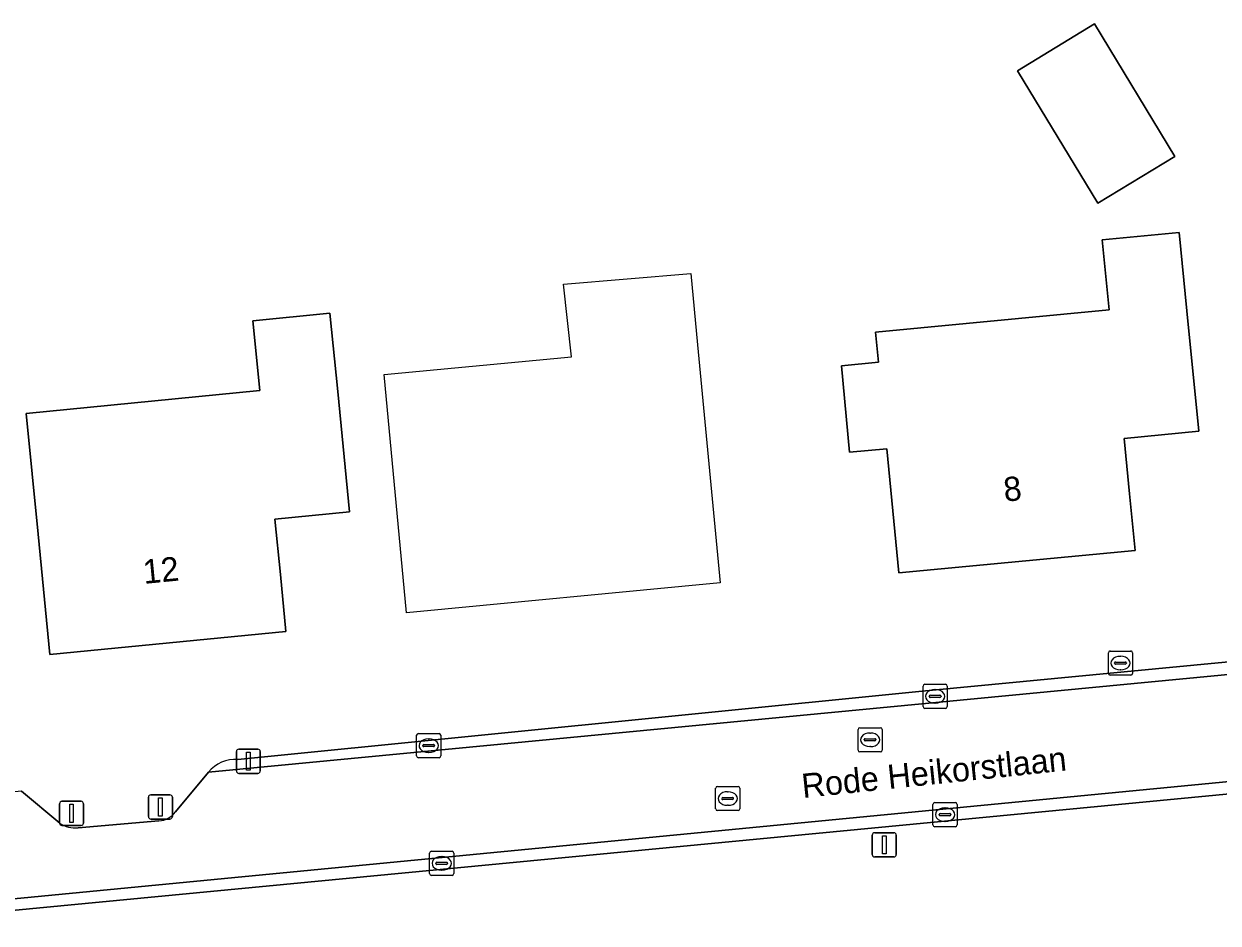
# Model space of a CAD drawing. Extents: x 162661 to 163484, y 380247 to 381230.
# Drawn here: x 163032.88 to 163082.27, y 380282.71 to 380319.89 of the extents above; entities that cross this region are included whole.
import ezdxf

# ---------------------------------------------------------------- set-up
doc = ezdxf.new("R2010")
doc.units = 0
for name, color, linetype in [('IMGEO_Afsluitpaal', 7, 'Continuous'), ('IMGEO_Brandkraan', 7, 'Continuous'), ('IMGEO_Erf', 7, 'Continuous'), ('IMGEO_Gemengd_bos', 7, 'Continuous'), ('IMGEO_Kolk', 7, 'Continuous'), ('IMGEO_Lichtmast', 7, 'Continuous'), ('IMGEO_Openbare_ruimte_label', 7, 'Continuous'), ('IMGEO_Pand', 7, 'Continuous'), ('IMGEO_Pand_nummerreeks', 7, 'Continuous'), ('IMGEO_Pand_vergunning_verleend', 7, 'Continuous'), ('IMGEO_Rijbaan_lokaal_gesloten', 7, 'Continuous'), ('IMGEO_Rijbaan_lokaal_open', 7, 'Continuous'), ('IMGEO_Rioolput', 7, 'Continuous')]:
    doc.layers.add(name, color=color, linetype=linetype)

msp = doc.modelspace()

# ---------------------------------------------------------------- linework, layer by layer
at = {"layer": 'IMGEO_Afsluitpaal'}
for p, q in [((163034.356, 380286.846), (163034.356, 380287.646)), ((163034.356, 380287.646), (163034.356, 380286.846)), ((163034.456, 380287.746), (163035.246, 380287.746)), ((163035.246, 380287.746), (163034.456, 380287.746)), ((163035.346, 380287.646), (163035.346, 380286.846)), ((163035.346, 380286.846), (163035.346, 380287.646)), ((163038.031, 380287.113), (163038.031, 380287.913)), ((163038.031, 380287.913), (163038.031, 380287.113)), ((163038.131, 380288.013), (163038.921, 380288.013)), ((163038.921, 380288.013), (163038.131, 380288.013)), ((163039.021, 380287.913), (163039.021, 380287.113)), ((163039.021, 380287.113), (163039.021, 380287.913)), ((163035.246, 380286.746), (163034.456, 380286.746)), ((163034.456, 380286.746), (163035.246, 380286.746)), ((163038.921, 380287.013), (163038.131, 380287.013)), ((163038.131, 380287.013), (163038.921, 380287.013))]:
    msp.add_line(p, q, dxfattribs=at)
for points in [[(163034.776, 380287.621), (163034.926, 380287.621), (163034.926, 380286.871), (163034.776, 380286.871), (163034.776, 380287.621)], [(163038.451, 380287.888), (163038.601, 380287.888), (163038.601, 380287.138), (163038.451, 380287.138), (163038.451, 380287.888)]]:
    msp.add_lwpolyline(points, dxfattribs=at)
for centre, start, end in [((163034.456, 380287.646), 90, 180), ((163034.456, 380287.646), 90, 180), ((163035.246, 380287.646), 0, 90), ((163035.246, 380287.646), 360, 90), ((163038.131, 380287.913), 90, 180), ((163038.131, 380287.913), 90, 180), ((163038.921, 380287.913), 0, 90), ((163038.921, 380287.913), 360, 90), ((163038.131, 380287.113), 180, 270), ((163038.131, 380287.113), 180, 270), ((163038.921, 380287.113), 270, 0), ((163038.921, 380287.113), 270, 0), ((163034.456, 380286.846), 180, 270), ((163034.456, 380286.846), 180, 270), ((163035.246, 380286.846), 270, 0), ((163035.246, 380286.846), 270, 0)]:
    msp.add_arc(centre, 0.1, start, end, dxfattribs=at)
at = {"layer": 'IMGEO_Brandkraan'}
for p, q in [((163077.733, 380293.035), (163077.733, 380293.887)), ((163077.808, 380293.961), (163078.66, 380293.961)), ((163078.221, 380293.741), (163078.246, 380293.741)), ((163078.734, 380293.887), (163078.734, 380293.035)), ((163077.992, 380293.455), (163077.992, 380293.467)), ((163078.43, 380293.418), (163078.032, 380293.418)), ((163078.035, 380293.504), (163078.433, 380293.504)), ((163078.244, 380293.181), (163078.219, 380293.181)), ((163078.476, 380293.467), (163078.476, 380293.455)), ((163078.66, 380292.961), (163077.808, 380292.961))]:
    msp.add_line(p, q, dxfattribs=at)
for points in [[(163077.733, 380293.035), (163077.733, 380293.887)], [(163077.808, 380293.961), (163078.66, 380293.961)], [(163078.734, 380293.887), (163078.734, 380293.035)], [(163078.66, 380292.961), (163077.808, 380292.961)]]:
    msp.add_lwpolyline(points, dxfattribs=at)
for centre, radius, start, end in [((163077.81, 380293.885), 0.0765, 91.552, 178.448), ((163077.81, 380293.885), 0.0765, 91.552, 178.448), ((163078.658, 380293.885), 0.0765, 1.552, 88.448), ((163078.658, 380293.885), 0.0765, 1.552, 88.448), ((163077.81, 380293.037), 0.0765, 181.552, 268.448), ((163077.81, 380293.037), 0.0765, 181.552, 268.448), ((163078.032, 380293.464), 0.0403, 85.8775, 175.7526), ((163078.029, 380293.454), 0.0366, 178.938, 274.7102), ((163078.433, 380293.461), 0.043, 264.8664, 352.4533), ((163078.437, 380293.466), 0.0386, 1.7309, 96.639), ((163078.658, 380293.037), 0.0765, 271.552, 358.448), ((163078.658, 380293.037), 0.0765, 271.552, 358.448)]:
    msp.add_arc(centre, radius, start, end, dxfattribs=at)
for centre, major_axis, ratio, start_param, end_param in [((163078.22, 380293.461), (-0.387, 0.002), 0.722429, 4.712389, 7.853982), ((163078.245, 380293.461), (-0.39, 0.002), 0.717154, 1.570796, 4.712389)]:
    msp.add_ellipse(centre, major_axis=major_axis, ratio=ratio, start_param=start_param, end_param=end_param, dxfattribs=at)
at = {"layer": 'IMGEO_Erf'}
for points in [[(163073.968, 380317.957), (163077.161, 380319.893), (163080.484, 380314.409), (163077.291, 380312.474)], [(163066.69, 380305.754), (163068.227, 380305.9), (163068.108, 380307.14), (163077.759, 380308.071), (163077.482, 380310.957), (163080.666, 380311.264), (163080.984, 380308.033), (163081.475, 380303.057), (163078.383, 380302.752), (163078.609, 380300.463), (163078.835, 380298.116), (163069.066, 380297.19), (163068.572, 380302.326), (163067.029, 380302.18)], [(163046.347, 380299.715), (163043.261, 380299.411), (163043.489, 380297.129), (163043.71, 380294.771), (163033.953, 380293.823), (163033.465, 380298.799), (163032.977, 380303.782), (163042.637, 380304.729), (163042.355, 380307.618), (163045.541, 380307.93), (163045.859, 380304.691)]]:
    msp.add_lwpolyline(points, close=True, dxfattribs=at)
for points in [[(163041.723, 380289.481), (163070.029, 380292.295), (163135.282, 380298.551)], [(163039.145, 380287.314), (163040.514, 380288.947)], [(163032.785, 380288.167), (163034.368, 380286.84)], [(163035.121, 380286.646), (163038.464, 380286.934)]]:
    msp.add_lwpolyline(points, dxfattribs=at)
for centre, radius, start, end in [((163041.642, 380288.028), 1.455, 86.8231, 140.8377), ((163038.416, 380287.821), 0.888, 273.1164, 325.2069), ((163035.032, 380287.857), 1.215, 236.8841, 274.2213)]:
    msp.add_arc(centre, radius, start, end, dxfattribs=at)
at = {"layer": 'IMGEO_Gemengd_bos'}
msp.add_lwpolyline([(163140.672, 380293.543), (163138.153, 380293.364), (163029.791, 380282.976)], dxfattribs=at)
at = {"layer": 'IMGEO_Kolk'}
for p, q in [((163070.144, 380292.586), (163070.996, 380292.586)), ((163070.069, 380291.66), (163070.069, 380292.512)), ((163070.328, 380292.08), (163070.328, 380292.092)), ((163070.766, 380292.043), (163070.368, 380292.043)), ((163070.371, 380292.129), (163070.769, 380292.129)), ((163070.557, 380292.366), (163070.582, 380292.366)), ((163070.812, 380292.092), (163070.812, 380292.08)), ((163071.07, 380292.512), (163071.07, 380291.66)), ((163070.996, 380291.586), (163070.144, 380291.586)), ((163070.58, 380291.806), (163070.555, 380291.806)), ((163049.123, 380289.623), (163049.123, 380290.475)), ((163049.198, 380290.549), (163050.05, 380290.549)), ((163049.425, 380290.092), (163049.823, 380290.092)), ((163049.611, 380290.329), (163049.636, 380290.329)), ((163050.124, 380290.475), (163050.124, 380289.623)), ((163049.382, 380290.043), (163049.382, 380290.055)), ((163049.82, 380290.006), (163049.422, 380290.006)), ((163049.634, 380289.769), (163049.609, 380289.769)), ((163049.866, 380290.055), (163049.866, 380290.043)), ((163050.05, 380289.549), (163049.198, 380289.549)), ((163070.478, 380286.768), (163070.478, 380287.62)), ((163070.553, 380287.694), (163071.405, 380287.694)), ((163071.479, 380287.62), (163071.479, 380286.768)), ((163070.737, 380287.188), (163070.737, 380287.2)), ((163071.175, 380287.151), (163070.777, 380287.151)), ((163070.78, 380287.237), (163071.178, 380287.237)), ((163070.966, 380287.474), (163070.991, 380287.474)), ((163071.221, 380287.2), (163071.221, 380287.188)), ((163071.405, 380286.694), (163070.553, 380286.694)), ((163070.989, 380286.914), (163070.964, 380286.914)), ((163049.736, 380285.68), (163050.588, 380285.68)), ((163049.661, 380284.754), (163049.661, 380285.606)), ((163049.92, 380285.174), (163049.92, 380285.186)), ((163050.358, 380285.137), (163049.96, 380285.137)), ((163049.963, 380285.223), (163050.361, 380285.223)), ((163050.149, 380285.46), (163050.174, 380285.46)), ((163050.404, 380285.186), (163050.404, 380285.174)), ((163050.662, 380285.606), (163050.662, 380284.754)), ((163050.588, 380284.68), (163049.736, 380284.68)), ((163050.172, 380284.9), (163050.147, 380284.9))]:
    msp.add_line(p, q, dxfattribs=at)
for points in [[(163070.144, 380292.586), (163070.996, 380292.586)], [(163070.069, 380291.66), (163070.069, 380292.512)], [(163071.07, 380292.512), (163071.07, 380291.66)], [(163070.996, 380291.586), (163070.144, 380291.586)], [(163049.123, 380289.623), (163049.123, 380290.475)], [(163049.198, 380290.549), (163050.05, 380290.549)], [(163050.124, 380290.475), (163050.124, 380289.623)], [(163050.05, 380289.549), (163049.198, 380289.549)], [(163070.478, 380286.768), (163070.478, 380287.62)], [(163070.553, 380287.694), (163071.405, 380287.694)], [(163071.479, 380287.62), (163071.479, 380286.768)], [(163071.405, 380286.694), (163070.553, 380286.694)], [(163049.736, 380285.68), (163050.588, 380285.68)], [(163049.661, 380284.754), (163049.661, 380285.606)], [(163050.662, 380285.606), (163050.662, 380284.754)], [(163050.588, 380284.68), (163049.736, 380284.68)]]:
    msp.add_lwpolyline(points, dxfattribs=at)
for centre, radius, start, end in [((163070.146, 380292.51), 0.0765, 91.552, 178.448), ((163070.146, 380292.51), 0.0765, 91.552, 178.448), ((163070.994, 380292.51), 0.0765, 1.552, 88.448), ((163070.994, 380292.51), 0.0765, 1.552, 88.448), ((163070.368, 380292.089), 0.0403, 85.8775, 175.7526), ((163070.365, 380292.079), 0.0366, 178.938, 274.7102), ((163070.769, 380292.086), 0.043, 264.8664, 352.4533), ((163070.773, 380292.091), 0.0386, 1.7309, 96.639), ((163070.146, 380291.662), 0.0765, 181.552, 268.448), ((163070.146, 380291.662), 0.0765, 181.552, 268.448), ((163070.994, 380291.662), 0.0765, 271.552, 358.448), ((163070.994, 380291.662), 0.0765, 271.552, 358.448), ((163049.2, 380290.473), 0.0765, 91.552, 178.448), ((163049.2, 380290.473), 0.0765, 91.552, 178.448), ((163049.422, 380290.052), 0.0403, 85.8775, 175.7526), ((163049.827, 380290.054), 0.0386, 1.7309, 96.639), ((163050.048, 380290.473), 0.0765, 1.552, 88.448), ((163050.048, 380290.473), 0.0765, 1.552, 88.448), ((163049.2, 380289.625), 0.0765, 181.552, 268.448), ((163049.2, 380289.625), 0.0765, 181.552, 268.448), ((163049.419, 380290.042), 0.0366, 178.938, 274.7102), ((163049.823, 380290.049), 0.043, 264.8664, 352.4533), ((163050.048, 380289.625), 0.0765, 271.552, 358.448), ((163050.048, 380289.625), 0.0765, 271.552, 358.448), ((163070.555, 380287.618), 0.0765, 91.552, 178.448), ((163070.555, 380287.618), 0.0765, 91.552, 178.448), ((163071.403, 380287.618), 0.0765, 1.552, 88.448), ((163071.403, 380287.618), 0.0765, 1.552, 88.448), ((163070.777, 380287.197), 0.0403, 85.8775, 175.7526), ((163070.774, 380287.187), 0.0366, 178.938, 274.7102), ((163071.178, 380287.194), 0.043, 264.8664, 352.4533), ((163071.182, 380287.199), 0.0386, 1.7309, 96.639), ((163070.555, 380286.77), 0.0765, 181.552, 268.448), ((163070.555, 380286.77), 0.0765, 181.552, 268.448), ((163071.403, 380286.77), 0.0765, 271.552, 358.448), ((163071.403, 380286.77), 0.0765, 271.552, 358.448), ((163049.738, 380285.604), 0.0765, 91.552, 178.448), ((163049.738, 380285.604), 0.0765, 91.552, 178.448), ((163050.586, 380285.604), 0.0765, 1.552, 88.448), ((163050.586, 380285.604), 0.0765, 1.552, 88.448), ((163049.96, 380285.183), 0.0403, 85.8775, 175.7526), ((163049.957, 380285.173), 0.0366, 178.938, 274.7102), ((163050.361, 380285.18), 0.043, 264.8664, 352.4533), ((163050.365, 380285.185), 0.0386, 1.7309, 96.639), ((163049.738, 380284.756), 0.0765, 181.552, 268.448), ((163049.738, 380284.756), 0.0765, 181.552, 268.448), ((163050.586, 380284.756), 0.0765, 271.552, 358.448), ((163050.586, 380284.756), 0.0765, 271.552, 358.448)]:
    msp.add_arc(centre, radius, start, end, dxfattribs=at)
for centre, major_axis, ratio, start_param, end_param in [((163070.556, 380292.086), (-0.387, 0.002), 0.722429, 4.712389, 7.853982), ((163070.581, 380292.086), (-0.39, 0.002), 0.717154, 1.570796, 4.712389), ((163049.61, 380290.049), (-0.387, 0.002), 0.722429, 4.712389, 7.853982), ((163049.635, 380290.049), (-0.39, 0.002), 0.717154, 1.570796, 4.712389), ((163070.965, 380287.194), (-0.387, 0.002), 0.722429, 4.712389, 7.853982), ((163070.99, 380287.194), (-0.39, 0.002), 0.717154, 1.570796, 4.712389), ((163050.148, 380285.18), (-0.387, 0.002), 0.722429, 4.712389, 7.853982), ((163050.173, 380285.18), (-0.39, 0.002), 0.717154, 1.570796, 4.712389)]:
    msp.add_ellipse(centre, major_axis=major_axis, ratio=ratio, start_param=start_param, end_param=end_param, dxfattribs=at)
at = {"layer": 'IMGEO_Lichtmast'}
for p, q in [((163041.668, 380289.002), (163041.668, 380289.802)), ((163041.668, 380289.802), (163041.668, 380289.002)), ((163041.768, 380289.902), (163042.558, 380289.902)), ((163042.558, 380289.902), (163041.768, 380289.902)), ((163042.658, 380289.802), (163042.658, 380289.002)), ((163042.658, 380289.002), (163042.658, 380289.802)), ((163042.558, 380288.902), (163041.768, 380288.902)), ((163041.768, 380288.902), (163042.558, 380288.902)), ((163067.969, 380285.548), (163067.969, 380286.348)), ((163067.969, 380286.348), (163067.969, 380285.548)), ((163068.069, 380286.448), (163068.859, 380286.448)), ((163068.859, 380286.448), (163068.069, 380286.448)), ((163068.959, 380286.348), (163068.959, 380285.548)), ((163068.959, 380285.548), (163068.959, 380286.348)), ((163068.859, 380285.448), (163068.069, 380285.448)), ((163068.069, 380285.448), (163068.859, 380285.448))]:
    msp.add_line(p, q, dxfattribs=at)
for points in [[(163042.088, 380289.777), (163042.238, 380289.777), (163042.238, 380289.027), (163042.088, 380289.027), (163042.088, 380289.777)], [(163068.389, 380286.323), (163068.539, 380286.323), (163068.539, 380285.573), (163068.389, 380285.573), (163068.389, 380286.323)]]:
    msp.add_lwpolyline(points, dxfattribs=at)
for centre, start, end in [((163041.768, 380289.802), 90, 180), ((163041.768, 380289.802), 90, 180), ((163042.558, 380289.802), 0, 90), ((163042.558, 380289.802), 360, 90), ((163041.768, 380289.002), 180, 270), ((163041.768, 380289.002), 180, 270), ((163042.558, 380289.002), 270, 0), ((163042.558, 380289.002), 270, 0), ((163068.069, 380286.348), 90, 180), ((163068.069, 380286.348), 90, 180), ((163068.859, 380286.348), 0, 90), ((163068.859, 380286.348), 360, 90), ((163068.069, 380285.548), 180, 270), ((163068.069, 380285.548), 180, 270), ((163068.859, 380285.548), 270, 0), ((163068.859, 380285.548), 270, 0)]:
    msp.add_arc(centre, 0.1, start, end, dxfattribs=at)
at = {"layer": 'IMGEO_Pand'}
for points in [[(163073.968, 380317.957), (163077.291, 380312.474), (163080.484, 380314.409), (163077.161, 380319.893)], [(163068.227, 380305.9), (163066.69, 380305.754), (163067.029, 380302.18), (163068.572, 380302.326), (163069.066, 380297.19), (163078.835, 380298.116), (163078.609, 380300.463), (163078.383, 380302.752), (163081.475, 380303.057), (163080.984, 380308.033), (163080.666, 380311.264), (163077.482, 380310.957), (163077.759, 380308.071), (163068.108, 380307.14)], [(163045.859, 380304.691), (163045.541, 380307.93), (163042.355, 380307.618), (163042.637, 380304.729), (163032.977, 380303.782), (163033.465, 380298.799), (163033.953, 380293.823), (163043.71, 380294.771), (163043.489, 380297.129), (163043.261, 380299.411), (163046.347, 380299.715)]]:
    msp.add_lwpolyline(points, close=True, dxfattribs=at)
at = {"layer": 'IMGEO_Pand_vergunning_verleend'}
msp.add_lwpolyline([(163047.781, 380305.399), (163055.525, 380306.129), (163055.202, 380309.125), (163060.467, 380309.565), (163060.744, 380306.621), (163061.672, 380296.779), (163048.711, 380295.535)], close=True, dxfattribs=at)
at = {"layer": 'IMGEO_Rijbaan_lokaal_gesloten'}
for points in [[(163135.368, 380298.04), (163040.514, 380288.947), (163039.145, 380287.314)], [(163026.78, 380284.687), (163028.455, 380283.329), (163112.592, 380291.447), (163140.62, 380294.079)], [(163034.368, 380286.84), (163032.785, 380288.167), (162941.711, 380279.483), (162940.195, 380274.962), (163021.508, 380282.709)], [(163038.464, 380286.934), (163035.121, 380286.646)]]:
    msp.add_lwpolyline(points, dxfattribs=at)
for centre, radius, start, end in [((163038.416, 380287.821), 0.888, 273.1164, 325.2069), ((163035.032, 380287.857), 1.215, 236.8841, 274.2213)]:
    msp.add_arc(centre, radius, start, end, dxfattribs=at)
at = {"layer": 'IMGEO_Rijbaan_lokaal_open'}
for points in [[(163135.368, 380298.04), (163135.282, 380298.551), (163070.029, 380292.295), (163041.723, 380289.481)], [(163040.514, 380288.947), (163135.368, 380298.04)], [(163140.62, 380294.079), (163112.592, 380291.447), (163028.455, 380283.329)], [(163029.791, 380282.976), (163138.153, 380293.364)]]:
    msp.add_lwpolyline(points, dxfattribs=at)
msp.add_arc((163041.642, 380288.028), 1.455, 86.8231, 140.8377, dxfattribs=at)
at = {"layer": 'IMGEO_Rioolput'}
for p, q in [((163067.379, 380289.863), (163067.379, 380290.715)), ((163067.454, 380290.789), (163068.306, 380290.789)), ((163067.867, 380290.569), (163067.892, 380290.569)), ((163068.38, 380290.715), (163068.38, 380289.863)), ((163067.638, 380290.283), (163067.638, 380290.295)), ((163068.076, 380290.246), (163067.678, 380290.246)), ((163067.681, 380290.332), (163068.079, 380290.332)), ((163068.122, 380290.295), (163068.122, 380290.283)), ((163068.306, 380289.789), (163067.454, 380289.789)), ((163067.89, 380290.009), (163067.865, 380290.009)), ((163061.491, 380287.435), (163061.491, 380288.287)), ((163061.566, 380288.361), (163062.418, 380288.361)), ((163061.979, 380288.141), (163062.004, 380288.141)), ((163062.492, 380288.287), (163062.492, 380287.435)), ((163061.75, 380287.855), (163061.75, 380287.867)), ((163062.188, 380287.818), (163061.79, 380287.818)), ((163061.793, 380287.904), (163062.191, 380287.904)), ((163062.234, 380287.867), (163062.234, 380287.855)), ((163062.418, 380287.361), (163061.566, 380287.361)), ((163062.002, 380287.581), (163061.977, 380287.581))]:
    msp.add_line(p, q, dxfattribs=at)
for points in [[(163067.379, 380289.863), (163067.379, 380290.715)], [(163067.454, 380290.789), (163068.306, 380290.789)], [(163068.38, 380290.715), (163068.38, 380289.863)], [(163068.306, 380289.789), (163067.454, 380289.789)], [(163061.491, 380287.435), (163061.491, 380288.287)], [(163061.566, 380288.361), (163062.418, 380288.361)], [(163062.492, 380288.287), (163062.492, 380287.435)], [(163062.418, 380287.361), (163061.566, 380287.361)]]:
    msp.add_lwpolyline(points, dxfattribs=at)
for centre, radius, start, end in [((163067.456, 380290.713), 0.0765, 91.552, 178.448), ((163067.456, 380290.713), 0.0765, 91.552, 178.448), ((163068.304, 380290.713), 0.0765, 1.552, 88.448), ((163068.304, 380290.713), 0.0765, 1.552, 88.448), ((163067.678, 380290.292), 0.0403, 85.8775, 175.7526), ((163067.675, 380290.282), 0.0366, 178.938, 274.7102), ((163068.079, 380290.289), 0.043, 264.8664, 352.4533), ((163068.083, 380290.294), 0.0386, 1.7309, 96.639), ((163067.456, 380289.865), 0.0765, 181.552, 268.448), ((163067.456, 380289.865), 0.0765, 181.552, 268.448), ((163068.304, 380289.865), 0.0765, 271.552, 358.448), ((163068.304, 380289.865), 0.0765, 271.552, 358.448), ((163061.568, 380288.285), 0.0765, 91.552, 178.448), ((163061.568, 380288.285), 0.0765, 91.552, 178.448), ((163062.416, 380288.285), 0.0765, 1.552, 88.448), ((163062.416, 380288.285), 0.0765, 1.552, 88.448), ((163061.79, 380287.864), 0.0403, 85.8775, 175.7526), ((163061.787, 380287.854), 0.0366, 178.938, 274.7102), ((163062.191, 380287.861), 0.043, 264.8664, 352.4533), ((163062.195, 380287.866), 0.0386, 1.7309, 96.639), ((163061.568, 380287.437), 0.0765, 181.552, 268.448), ((163061.568, 380287.437), 0.0765, 181.552, 268.448), ((163062.416, 380287.437), 0.0765, 271.552, 358.448), ((163062.416, 380287.437), 0.0765, 271.552, 358.448)]:
    msp.add_arc(centre, radius, start, end, dxfattribs=at)
for centre, major_axis, ratio, start_param, end_param in [((163067.866, 380290.289), (-0.387, 0.002), 0.722429, 4.712389, 7.853982), ((163067.891, 380290.289), (-0.39, 0.002), 0.717154, 1.570796, 4.712389), ((163061.978, 380287.861), (-0.387, 0.002), 0.722429, 4.712389, 7.853982), ((163062.003, 380287.861), (-0.39, 0.002), 0.717154, 1.570796, 4.712389)]:
    msp.add_ellipse(centre, major_axis=major_axis, ratio=ratio, start_param=start_param, end_param=end_param, dxfattribs=at)

# ---------------------------------------------------------------- texts
at = {"layer": 'IMGEO_Openbare_ruimte_label'}
msp.add_text('Rode Heikorstlaan', height=1, rotation=5.967, dxfattribs=at).set_placement((163065.1, 380287.88))
at = {"layer": 'IMGEO_Pand_nummerreeks'}
for s, rotation, p in [('8', 5.4149, (163073.443, 380300.136)), ('12', 5.5495, (163037.853, 380296.734))]:
    msp.add_text(s, height=1, rotation=rotation, dxfattribs=at).set_placement(p)

doc.saveas('drawing.dxf')
